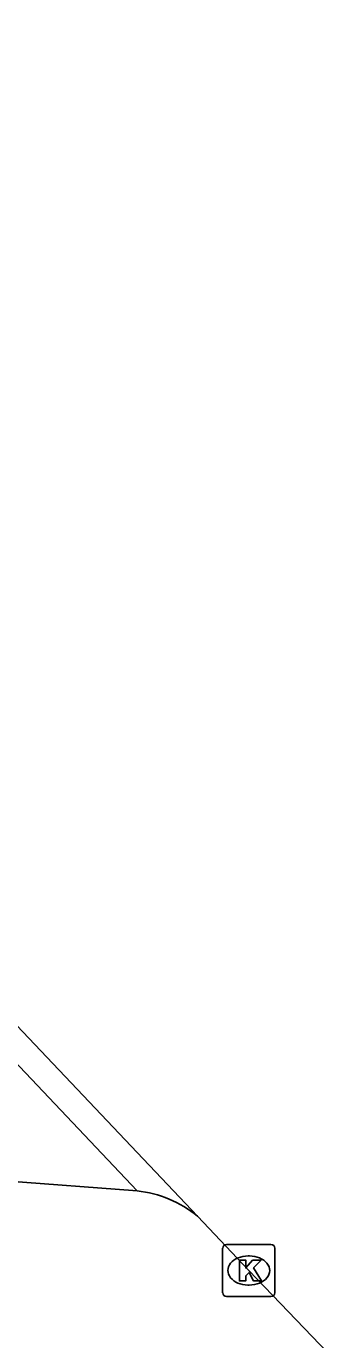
# Model space of a CAD drawing. Extents: x 162542 to 163144, y 380786 to 381511.
# Drawn here: x 162954.86 to 162960.65, y 381418.74 to 381443.97 of the extents above; entities that cross this region are included whole.
import ezdxf

# ---------------------------------------------------------------- set-up
doc = ezdxf.new("R2010")
doc.units = 0
for name, color, linetype in [('IMGEO_Kolk', 7, 'Continuous'), ('IMGEO_Parkeervlak_open', 7, 'Continuous'), ('IMGEO_Rijbaan_lokaal_gesloten', 7, 'Continuous'), ('IMGEO_Rijbaan_lokaal_open', 7, 'Continuous')]:
    doc.layers.add(name, color=color, linetype=linetype)

msp = doc.modelspace()

# ---------------------------------------------------------------- linework, layer by layer
at = {"layer": 'IMGEO_Kolk'}
for p, q in [((162958.632, 381419.647), (162958.632, 381420.499)), ((162958.707, 381420.573), (162959.559, 381420.573)), ((162959.633, 381420.499), (162959.633, 381419.647)), ((162959.12, 381420.353), (162959.145, 381420.353)), ((162959.143, 381419.793), (162959.118, 381419.793)), ((162959.559, 381419.573), (162958.707, 381419.573))]:
    msp.add_line(p, q, dxfattribs=at)
for points in [[(162958.632, 381419.647), (162958.632, 381420.499)], [(162958.707, 381420.573), (162959.559, 381420.573)], [(162959.633, 381420.499), (162959.633, 381419.647)], [(162958.953, 381420.273), (162959.076, 381420.273), (162959.076, 381420.122), (162959.206, 381420.273), (162959.37, 381420.273), (162959.224, 381420.122), (162959.377, 381419.873), (162959.225, 381419.873), (162959.14, 381420.037), (162959.076, 381419.97), (162959.076, 381419.873), (162958.953, 381419.873), (162958.953, 381420.273)], [(162959.559, 381419.573), (162958.707, 381419.573)]]:
    msp.add_lwpolyline(points, dxfattribs=at)
for centre, start, end in [((162958.709, 381420.497), 91.552, 178.448), ((162958.709, 381420.497), 91.552, 178.448), ((162959.557, 381420.497), 1.552, 88.448), ((162959.557, 381420.497), 1.552, 88.448), ((162958.709, 381419.649), 181.552, 268.448), ((162958.709, 381419.649), 181.552, 268.448), ((162959.557, 381419.649), 271.552, 358.448), ((162959.557, 381419.649), 271.552, 358.448)]:
    msp.add_arc(centre, 0.0765, start, end, dxfattribs=at)
for centre, major_axis, ratio, start_param, end_param in [((162959.119, 381420.073), (-0.387, 0.002), 0.722429, 4.712389, 7.853982), ((162959.144, 381420.073), (-0.39, 0.002), 0.717154, 1.570796, 4.712389)]:
    msp.add_ellipse(centre, major_axis=major_axis, ratio=ratio, start_param=start_param, end_param=end_param, dxfattribs=at)
at = {"layer": 'IMGEO_Parkeervlak_open'}
msp.add_lwpolyline([(162954.453, 381421.792), (162956.991, 381421.602)], dxfattribs=at)
at = {"layer": 'IMGEO_Rijbaan_lokaal_gesloten'}
for points in [[(162894.784, 381488.107), (162915.056, 381466.638), (162958.147, 381421.118)], [(162958.147, 381421.118), (162959.133, 381420.073), (162960.647, 381418.489)]]:
    msp.add_lwpolyline(points, dxfattribs=at)
at = {"layer": 'IMGEO_Rijbaan_lokaal_open'}
msp.add_lwpolyline([(162956.991, 381421.602), (162914.733, 381466.307), (162894.385, 381487.83)], dxfattribs=at)
msp.add_arc((162956.777, 381419.468), 2.144, 50.2905, 84.2728, dxfattribs=at)

doc.saveas('drawing.dxf')
